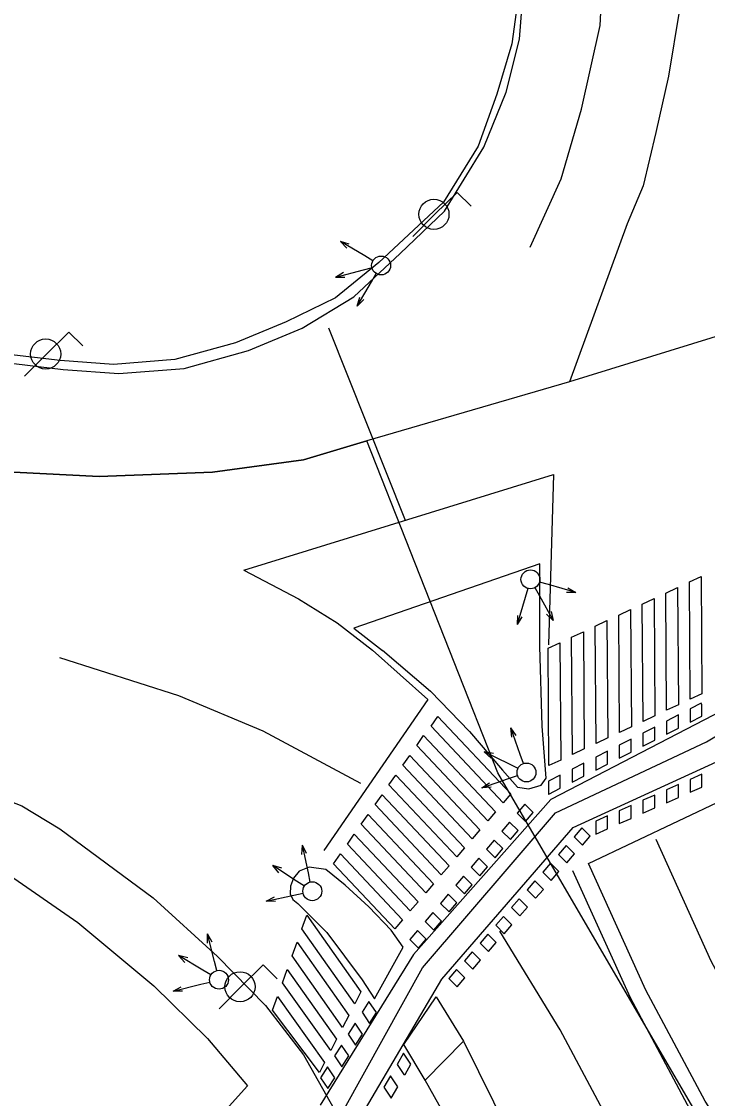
# Model space of a CAD drawing. Extents: x 282771 to 285132, y 4823109 to 4825496.
# Drawn here: x 283637.17 to 283666.21, y 4824157.13 to 4824202.77 of the extents above; entities that cross this region are included whole.
import ezdxf

# ---------------------------------------------------------------- set-up
doc = ezdxf.new("R2010")
doc.units = 0
for name, color, linetype in [('ACERA-BORDILLO', 7, 'Continuous'), ('ACERA-INTERIOR', 7, 'Continuous'), ('BORDILLO', 7, 'Continuous'), ('CALLE-EJE', 7, 'Continuous'), ('CARRIL-BICI-AREA', 7, 'Continuous'), ('CARRIL-BICI-EJE', 7, 'Continuous'), ('FAROLA', 7, 'Continuous'), ('PASO-PEATONES', 7, 'Continuous'), ('SEMAFORO', 7, 'Continuous'), ('SENAL-VIARIA', 7, 'Continuous'), ('ZONA-VERDE', 7, 'Continuous')]:
    doc.layers.add(name, color=color, linetype=linetype)

msp = doc.modelspace()

# ---------------------------------------------------------------- linework, layer by layer
at = {"layer": 'ACERA-BORDILLO'}
msp.add_lwpolyline([(283636.498, 4824169.805), (283637.19, 4824169.537), (283638.797, 4824168.555), (283642.747, 4824165.629), (283645.47, 4824163.151), (283647.501, 4824161.074), (283649.108, 4824158.975), (283650.537, 4824156.452), (283651.971, 4824153.107), (283653.489, 4824149.669), (283654.828, 4824147.346), (283657.149, 4824144.176), (283661.301, 4824138.817), (283664.738, 4824134.529), (283668.487, 4824130.465), (283671.565, 4824127.342), (283675.939, 4824123.725), (283681.117, 4824119.783), (283686.509, 4824116.39), (283688.639, 4824115.215), (283689.944, 4824114.084), (283690.857, 4824112.823), (283691.683, 4824111.257)], dxfattribs=at)
at = {"layer": 'ACERA-INTERIOR'}
msp.add_lwpolyline([(283654.256, 4824157.91), (283655.885, 4824159.564)], dxfattribs=at)
at = {"layer": 'BORDILLO'}
for points in [[(283635.898, 4824188.386), (283638.931, 4824188.029), (283641.296, 4824187.851), (283644.061, 4824188.074), (283646.783, 4824188.833), (283649.058, 4824189.77), (283651.244, 4824191.109), (283653.207, 4824192.939), (283655.083, 4824194.742), (283656.741, 4824197.445), (283657.693, 4824199.78), (283658.261, 4824202.023), (283658.43, 4824204.201)], [(283652.458, 4824176.126), (283654.485, 4824174.39), (283656.143, 4824172.685), (283657.54, 4824171.041), (283658.17, 4824170.319), (283658.645, 4824170.258), (283659.168, 4824170.412), (283659.382, 4824170.703), (283659.221, 4824172.907), (283659.11, 4824176.299), (283659.121, 4824179.791), (283651.236, 4824177.058), (283652.458, 4824176.11)], [(283652.118, 4824161.349), (283653.336, 4824163.54), (283652.816, 4824164.264), (283651.871, 4824165.256), (283650.88, 4824166.177), (283650.054, 4824166.839), (283649.345, 4824166.933), (283648.92, 4824166.768), (283648.684, 4824166.461), (283648.566, 4824166.13), (283648.543, 4824165.799), (283648.661, 4824165.563), (283648.873, 4824165.398), (283650.101, 4824164.169), (283651.588, 4824162.162), (283652.118, 4824161.349)], [(283683.382, 4824122.953), (283677.434, 4824127.5), (283673.515, 4824131.184), (283669.691, 4824135.058), (283665.063, 4824140.727), (283661.947, 4824144.884), (283658.972, 4824149.797), (283656.234, 4824154.379), (283654.256, 4824157.91), (283653.355, 4824159.413), (283654.728, 4824161.439), (283655.885, 4824159.564), (283657.792, 4824155.702), (283661.617, 4824149.23), (283665.819, 4824142.994), (283669.218, 4824138.459), (283673.185, 4824133.924), (283678.426, 4824129.247), (283683.619, 4824125.232), (283689.097, 4824121.642), (283723.326, 4824101.942), (283746.982, 4824088.81), (283795.049, 4824062.123), (283891.08, 4824012.211)]]:
    msp.add_lwpolyline(points, dxfattribs=at)
at = {"layer": 'CALLE-EJE'}
for points in [[(284041.389, 4824318.861), (283906.52, 4824267.932), (283885.516, 4824260.075), (283848.361, 4824246.862), (283795.247, 4824229.369), (283788.98, 4824227.47), (283717.226, 4824205.325), (283709.015, 4824202.547), (283660.368, 4824187.509)], [(283650.523, 4824235.462), (283659.161, 4824226.442), (283661.991, 4824219.793), (283664.46, 4824210.837), (283664.997, 4824207.369), (283665.024, 4824203.283), (283664.567, 4824200.461), (283664.03, 4824198.069), (283663.492, 4824195.811), (283662.821, 4824194.198), (283660.368, 4824187.509)], [(283651.788, 4824184.997), (283649.108, 4824184.197), (283645.252, 4824183.68), (283640.456, 4824183.492), (283636.836, 4824183.68), (283632.04, 4824184.621), (283627.62, 4824185.844), (283623.858, 4824187.537), (283615.3, 4824193.37)], [(283660.368, 4824187.509), (283651.788, 4824184.997)], [(283842.124, 4824045.6), (283829.852, 4824051.949), (283818.682, 4824057.887), (283798.752, 4824068.517), (283785.423, 4824075.741), (283766.655, 4824085.956), (283754.779, 4824092.641), (283741.451, 4824100.032), (283729.451, 4824106.841), (283711.181, 4824117.139), (283695.786, 4824125.882), (283688.72, 4824130.57), (283682.672, 4824135.055), (283677.78, 4824139.743), (283670.923, 4824147.603), (283657.333, 4824170.933), (283651.788, 4824184.997)]]:
    msp.add_lwpolyline(points, dxfattribs=at)
at = {"layer": 'CARRIL-BICI-AREA'}
for points in [[(283650.982, 4824155.414), (283654.973, 4824162.189), (283660.527, 4824168.608), (283667.269, 4824171.711), (283667.954, 4824172.112), (283668.493, 4824172.432), (283669.124, 4824172.965), (283669.609, 4824173.426), (283669.992, 4824173.896), (283670.321, 4824174.373), (283670.548, 4824174.803), (283670.837, 4824175.327), (283671.819, 4824177.55), (283672.676, 4824180.003), (283672.955, 4824180.652), (283673.334, 4824181.148), (283673.704, 4824181.581), (283674.146, 4824182.023), (283674.561, 4824182.384), (283675.048, 4824182.754), (283675.499, 4824183.07), (283676.234, 4824183.448), (283717.493, 4824196.577)], [(283667.232, 4824173.77), (283659.587, 4824169.798), (283653.763, 4824163.237), (283649.821, 4824156.842)]]:
    msp.add_lwpolyline(points, dxfattribs=at)
at = {"layer": 'CARRIL-BICI-EJE'}
msp.add_lwpolyline([(283635.44, 4824139.684), (283647.141, 4824152.165), (283650.845, 4824156.709), (283654.147, 4824162.665), (283659.774, 4824169.232), (283666.175, 4824172.25), (283668.621, 4824173.719), (283669.559, 4824175.146), (283670.659, 4824177.553), (283672.527, 4824181.758), (283673.995, 4824183.553), (283675.952, 4824184.94), (283678.806, 4824185.715), (283708.65, 4824195.015)], dxfattribs=at)
at = {"layer": 'FAROLA'}
for p, q in [((283655.613, 4824195.532), (283654.673, 4824194.602)), ((283656.203, 4824194.942), (283655.613, 4824195.532)), ((283654.673, 4824194.602), (283653.743, 4824193.662)), ((283639.173, 4824189.612), (283638.233, 4824188.682)), ((283639.763, 4824189.022), (283639.173, 4824189.612)), ((283638.233, 4824188.682), (283637.303, 4824187.742)), ((283647.403, 4824162.793), (283646.463, 4824161.863)), ((283647.993, 4824162.203), (283647.403, 4824162.793)), ((283646.463, 4824161.863), (283645.533, 4824160.923))]:
    msp.add_line(p, q, dxfattribs=at)
for centre in [(283654.633, 4824194.602), (283638.193, 4824188.682), (283646.423, 4824161.863)]:
    msp.add_circle(centre, 0.637, dxfattribs=at)
at = {"layer": 'PASO-PEATONES'}
for p, q in [((283665.949, 4824173.877), (283665.481, 4824173.638)), ((283665.481, 4824173.638), (283665.481, 4824173.08)), ((283665.981, 4824173.335), (283665.981, 4824173.814)), ((283664.984, 4824173.384), (283664.481, 4824173.127)), ((283664.481, 4824173.127), (283664.481, 4824172.57)), ((283664.984, 4824172.826), (283664.984, 4824173.384)), ((283665.481, 4824173.08), (283665.981, 4824173.335)), ((283663.981, 4824172.871), (283663.481, 4824172.616)), ((283663.481, 4824172.616), (283663.481, 4824172.06)), ((283663.981, 4824172.315), (283663.981, 4824172.871)), ((283664.481, 4824172.57), (283664.984, 4824172.826)), ((283662.981, 4824172.36), (283662.481, 4824172.105)), ((283662.481, 4824172.105), (283662.481, 4824171.55)), ((283662.981, 4824171.805), (283662.981, 4824172.36)), ((283663.481, 4824172.06), (283663.981, 4824172.315)), ((283661.981, 4824171.849), (283661.481, 4824171.594)), ((283661.981, 4824171.295), (283661.981, 4824171.849)), ((283662.481, 4824171.55), (283662.981, 4824171.805)), ((283660.981, 4824171.338), (283660.481, 4824171.083)), ((283660.981, 4824170.786), (283660.981, 4824171.338)), ((283661.481, 4824171.594), (283661.481, 4824171.041)), ((283661.481, 4824171.041), (283661.981, 4824171.295)), ((283659.981, 4824170.827), (283659.481, 4824170.572)), ((283659.981, 4824170.276), (283659.981, 4824170.827)), ((283660.481, 4824171.083), (283660.481, 4824170.531)), ((283660.481, 4824170.531), (283660.981, 4824170.786)), ((283665.981, 4824170.872), (283665.481, 4824170.651)), ((283665.981, 4824170.326), (283665.981, 4824170.872)), ((283659.481, 4824170.572), (283659.481, 4824170.028)), ((283659.496, 4824170.028), (283659.981, 4824170.276)), ((283664.981, 4824170.43), (283664.481, 4824170.209)), ((283664.981, 4824169.884), (283664.981, 4824170.43)), ((283665.481, 4824170.651), (283665.481, 4824170.105)), ((283665.481, 4824170.105), (283665.981, 4824170.326)), ((283663.981, 4824169.988), (283663.481, 4824169.767)), ((283663.981, 4824169.442), (283663.981, 4824169.988)), ((283664.481, 4824170.209), (283664.481, 4824169.663)), ((283664.481, 4824169.663), (283664.981, 4824169.884)), ((283658.485, 4824169.608), (283658.161, 4824169.225)), ((283658.84, 4824169.251), (283658.485, 4824169.608)), ((283662.981, 4824169.546), (283662.481, 4824169.325)), ((283662.481, 4824169.325), (283662.481, 4824168.779)), ((283662.981, 4824169), (283662.981, 4824169.546)), ((283663.481, 4824169.767), (283663.481, 4824169.221)), ((283663.481, 4824169.221), (283663.981, 4824169.442)), ((283658.161, 4824169.225), (283658.516, 4824168.868)), ((283658.516, 4824168.868), (283658.84, 4824169.251)), ((283661.981, 4824169.104), (283661.481, 4824168.883)), ((283661.481, 4824168.883), (283661.481, 4824168.337)), ((283661.981, 4824168.558), (283661.981, 4824169.104)), ((283662.481, 4824168.779), (283662.981, 4824169)), ((283657.836, 4824168.843), (283657.511, 4824168.46)), ((283657.511, 4824168.46), (283657.869, 4824168.101)), ((283658.193, 4824168.484), (283657.836, 4824168.843)), ((283657.869, 4824168.101), (283658.193, 4824168.484)), ((283660.9, 4824168.601), (283660.568, 4824168.225)), ((283661.254, 4824168.245), (283660.9, 4824168.601)), ((283661.481, 4824168.337), (283661.981, 4824168.558)), ((283657.188, 4824168.079), (283656.862, 4824167.695)), ((283657.546, 4824167.719), (283657.188, 4824168.079)), ((283660.568, 4824168.225), (283660.922, 4824167.87)), ((283660.922, 4824167.87), (283661.239, 4824168.23)), ((283656.862, 4824167.695), (283657.222, 4824167.334)), ((283657.222, 4824167.334), (283657.546, 4824167.719)), ((283660.237, 4824167.849), (283659.905, 4824167.474)), ((283660.59, 4824167.494), (283660.237, 4824167.849)), ((283660.259, 4824167.119), (283660.59, 4824167.494)), ((283656.536, 4824167.311), (283656.213, 4824166.93)), ((283656.897, 4824166.949), (283656.536, 4824167.311)), ((283659.573, 4824167.098), (283659.242, 4824166.722)), ((283659.927, 4824166.743), (283659.573, 4824167.098)), ((283659.905, 4824167.474), (283660.259, 4824167.119)), ((283656.213, 4824166.93), (283656.574, 4824166.567)), ((283656.574, 4824166.567), (283656.897, 4824166.949)), ((283659.242, 4824166.722), (283659.595, 4824166.367)), ((283659.595, 4824166.367), (283659.927, 4824166.743)), ((283655.888, 4824166.547), (283655.563, 4824166.165)), ((283655.563, 4824166.165), (283655.927, 4824165.8)), ((283656.25, 4824166.183), (283655.888, 4824166.547)), ((283655.927, 4824165.8), (283656.25, 4824166.183)), ((283658.911, 4824166.348), (283658.579, 4824165.971)), ((283659.265, 4824165.993), (283658.911, 4824166.348)), ((283655.239, 4824165.782), (283654.914, 4824165.4)), ((283655.603, 4824165.416), (283655.239, 4824165.782)), ((283658.579, 4824165.971), (283658.932, 4824165.616)), ((283658.932, 4824165.616), (283659.265, 4824165.993)), ((283654.914, 4824165.4), (283655.279, 4824165.033)), ((283655.279, 4824165.033), (283655.603, 4824165.416)), ((283658.246, 4824165.594), (283657.916, 4824165.22)), ((283657.916, 4824165.22), (283658.269, 4824164.865)), ((283658.6, 4824165.239), (283658.246, 4824165.594)), ((283658.269, 4824164.865), (283658.6, 4824165.239)), ((283654.589, 4824165.017), (283654.265, 4824164.635)), ((283654.956, 4824164.649), (283654.589, 4824165.017)), ((283657.584, 4824164.844), (283657.252, 4824164.469)), ((283657.938, 4824164.489), (283657.584, 4824164.844)), ((283654.265, 4824164.635), (283654.632, 4824164.266)), ((283654.632, 4824164.266), (283654.956, 4824164.649)), ((283657.252, 4824164.469), (283657.606, 4824164.114)), ((283657.606, 4824164.114), (283657.938, 4824164.489)), ((283653.94, 4824164.252), (283653.615, 4824163.869)), ((283653.615, 4824163.869), (283653.984, 4824163.499)), ((283654.308, 4824163.882), (283653.94, 4824164.252)), ((283653.984, 4824163.499), (283654.308, 4824163.882)), ((283656.921, 4824164.093), (283656.589, 4824163.717)), ((283657.274, 4824163.738), (283656.921, 4824164.093)), ((283656.589, 4824163.717), (283656.943, 4824163.362)), ((283656.943, 4824163.362), (283657.274, 4824163.738)), ((283656.258, 4824163.342), (283655.926, 4824162.966)), ((283655.926, 4824162.966), (283656.28, 4824162.611)), ((283656.611, 4824162.987), (283656.258, 4824163.342)), ((283656.28, 4824162.611), (283656.611, 4824162.987)), ((283655.595, 4824162.591), (283655.263, 4824162.215)), ((283655.948, 4824162.236), (283655.595, 4824162.591)), ((283655.263, 4824162.215), (283655.617, 4824161.86)), ((283655.617, 4824161.86), (283655.948, 4824162.236)), ((283651.882, 4824161.243), (283651.59, 4824160.781)), ((283652.197, 4824160.774), (283651.882, 4824161.243)), ((283651.59, 4824160.781), (283651.904, 4824160.313)), ((283651.904, 4824160.313), (283652.197, 4824160.774)), ((283651.298, 4824160.319), (283651.005, 4824159.857)), ((283651.61, 4824159.852), (283651.298, 4824160.319)), ((283651.005, 4824159.857), (283651.317, 4824159.391)), ((283651.317, 4824159.391), (283651.61, 4824159.852)), ((283650.713, 4824159.395), (283650.421, 4824158.933)), ((283651.024, 4824158.93), (283650.713, 4824159.395)), ((283650.421, 4824158.933), (283650.731, 4824158.469)), ((283650.731, 4824158.469), (283651.024, 4824158.93)), ((283653.351, 4824159.05), (283653.072, 4824158.568)), ((283653.661, 4824158.587), (283653.351, 4824159.05)), ((283650.128, 4824158.471), (283649.836, 4824158.008)), ((283650.438, 4824158.008), (283650.128, 4824158.471)), ((283653.072, 4824158.568), (283653.353, 4824158.148)), ((283653.408, 4824158.148), (283653.661, 4824158.587)), ((283649.836, 4824158.008), (283650.145, 4824157.548)), ((283650.145, 4824157.548), (283650.438, 4824158.008)), ((283652.794, 4824158.085), (283652.515, 4824157.603)), ((283653.104, 4824157.622), (283652.794, 4824158.085)), ((283653.353, 4824158.148), (283653.408, 4824158.148)), ((283652.515, 4824157.603), (283652.825, 4824157.14)), ((283652.825, 4824157.14), (283653.104, 4824157.622))]:
    msp.add_line(p, q, dxfattribs=at)
for points in [[(283665.483, 4824174.049), (283665.448, 4824179.02), (283665.947, 4824179.254), (283665.981, 4824174.283)], [(283664.486, 4824173.581), (283664.452, 4824178.552), (283664.95, 4824178.786), (283664.984, 4824173.815)], [(283663.489, 4824173.113), (283663.455, 4824178.084), (283663.953, 4824178.318), (283663.987, 4824173.347)], [(283662.492, 4824172.645), (283662.458, 4824177.616), (283662.956, 4824177.85), (283662.991, 4824172.878)], [(283661.496, 4824172.176), (283661.461, 4824177.148), (283661.96, 4824177.382), (283661.994, 4824172.41)], [(283660.499, 4824171.708), (283660.464, 4824176.68), (283660.963, 4824176.914), (283660.997, 4824171.942)], [(283659.502, 4824171.24), (283659.468, 4824176.211), (283659.966, 4824176.445), (283660, 4824171.474)], [(283657.565, 4824169.658), (283654.511, 4824172.908), (283654.804, 4824173.325), (283657.893, 4824170.039)], [(283656.908, 4824168.893), (283653.904, 4824172.09), (283654.197, 4824172.508), (283657.236, 4824169.274)], [(283656.253, 4824168.13), (283653.316, 4824171.255), (283653.61, 4824171.672), (283656.581, 4824168.511)], [(283655.598, 4824167.366), (283652.729, 4824170.42), (283653.022, 4824170.837), (283655.926, 4824167.748)], [(283654.943, 4824166.603), (283652.141, 4824169.584), (283652.435, 4824170.002), (283655.271, 4824166.985)], [(283654.288, 4824165.84), (283651.554, 4824168.749), (283651.848, 4824169.167), (283654.616, 4824166.222)], [(283653.633, 4824165.077), (283650.967, 4824167.914), (283651.26, 4824168.332), (283653.961, 4824165.458)], [(283652.978, 4824164.314), (283650.379, 4824167.079), (283650.673, 4824167.497), (283653.305, 4824164.695)], [(283651.283, 4824161.146), (283649.044, 4824164.324), (283649.25, 4824164.898), (283651.541, 4824161.648)], [(283650.767, 4824160.142), (283648.63, 4824163.174), (283648.837, 4824163.749), (283651.025, 4824160.644)], [(283650.266, 4824159.167), (283648.217, 4824162.025), (283648.424, 4824162.6), (283650.509, 4824159.64)], [(283649.785, 4824158.232), (283647.804, 4824160.875), (283648.01, 4824161.45), (283650.003, 4824158.655)]]:
    msp.add_lwpolyline(points, close=True, dxfattribs=at)
for points in [[(283665.981, 4824173.814), (283665.949, 4824173.877)], [(283659.481, 4824170.028), (283659.496, 4824170.028)], [(283661.239, 4824168.23), (283661.254, 4824168.245)]]:
    msp.add_lwpolyline(points, dxfattribs=at)
at = {"layer": 'SEMAFORO'}
for p, q in [((283651.706, 4824192.839), (283650.671, 4824193.446)), ((283650.948, 4824193.167), (283650.671, 4824193.446)), ((283651.049, 4824193.34), (283650.671, 4824193.446)), ((283652.051, 4824192.636), (283651.706, 4824192.839)), ((283651.63, 4824192.234), (283650.466, 4824191.931)), ((283650.807, 4824192.137), (283650.466, 4824191.931)), ((283652.013, 4824192.334), (283651.63, 4824192.234)), ((283650.865, 4824191.918), (283650.466, 4824191.931)), ((283651.384, 4824190.709), (283651.991, 4824191.744)), ((283651.991, 4824191.744), (283652.194, 4824192.089)), ((283651.384, 4824190.709), (283651.49, 4824191.087)), ((283651.663, 4824190.986), (283651.384, 4824190.709)), ((283659.486, 4824178.906), (283659.102, 4824179.018)), ((283660.638, 4824178.569), (283659.486, 4824178.906)), ((283658.606, 4824178.747), (283658.494, 4824178.363)), ((283658.909, 4824178.783), (283659.099, 4824178.436)), ((283660.638, 4824178.569), (283660.245, 4824178.58)), ((283660.301, 4824178.772), (283660.638, 4824178.569)), ((283658.494, 4824178.363), (283658.157, 4824177.211)), ((283659.099, 4824178.436), (283659.676, 4824177.381)), ((283658.168, 4824177.604), (283658.157, 4824177.211)), ((283658.36, 4824177.548), (283658.157, 4824177.211)), ((283659.393, 4824177.662), (283659.676, 4824177.381)), ((283659.592, 4824177.771), (283659.676, 4824177.381)), ((283658.288, 4824171.703), (283657.895, 4824172.837)), ((283657.925, 4824172.445), (283657.895, 4824172.837)), ((283658.114, 4824172.51), (283657.895, 4824172.837)), ((283657.838, 4824171.293), (283656.756, 4824171.818)), ((283657.05, 4824171.549), (283656.756, 4824171.818)), ((283657.149, 4824171.753), (283656.756, 4824171.818)), ((283658.419, 4824171.325), (283658.288, 4824171.703)), ((283658.194, 4824171.12), (283657.838, 4824171.293)), ((283656.66, 4824170.292), (283657.794, 4824170.685)), ((283657.794, 4824170.685), (283658.172, 4824170.816)), ((283656.66, 4824170.292), (283656.987, 4824170.511)), ((283657.052, 4824170.322), (283656.66, 4824170.292)), ((283649.046, 4824167.476), (283649.065, 4824167.869)), ((283649.316, 4824166.695), (283649.065, 4824167.869)), ((283649.242, 4824167.518), (283649.065, 4824167.869)), ((283648.818, 4824166.343), (283647.809, 4824166.997)), ((283648.068, 4824166.694), (283647.809, 4824166.997)), ((283648.191, 4824166.884), (283647.809, 4824166.997)), ((283649.399, 4824166.304), (283649.316, 4824166.695)), ((283649.15, 4824166.128), (283648.818, 4824166.343)), ((283647.527, 4824165.495), (283648.7, 4824165.746)), ((283647.527, 4824165.495), (283647.878, 4824165.672)), ((283648.7, 4824165.746), (283649.092, 4824165.829)), ((283647.919, 4824165.476), (283647.527, 4824165.495)), ((283645.043, 4824163.71), (283645.048, 4824164.103)), ((283645.339, 4824162.939), (283645.048, 4824164.103)), ((283645.237, 4824163.759), (283645.048, 4824164.103)), ((283644.854, 4824162.57), (283643.823, 4824163.189)), ((283644.092, 4824162.895), (283643.823, 4824163.189)), ((283644.209, 4824163.089), (283643.823, 4824163.189)), ((283645.436, 4824162.551), (283645.339, 4824162.939)), ((283645.193, 4824162.366), (283644.854, 4824162.57)), ((283644.757, 4824161.969), (283645.145, 4824162.066)), ((283643.592, 4824161.678), (283644.757, 4824161.969)), ((283643.592, 4824161.678), (283643.937, 4824161.867)), ((283643.985, 4824161.673), (283643.592, 4824161.678))]:
    msp.add_line(p, q, dxfattribs=at)
for centre in [(283652.396, 4824192.434), (283658.719, 4824179.131), (283658.55, 4824170.947), (283649.483, 4824165.913), (283645.533, 4824162.163)]:
    msp.add_circle(centre, 0.4, dxfattribs=at)
at = {"layer": 'SENAL-VIARIA'}
for points in [[(283663.546, 4824214.036), (283664.46, 4824210.837), (283664.997, 4824207.369), (283665.024, 4824203.283), (283664.567, 4824200.461), (283664.03, 4824198.069), (283663.492, 4824195.811), (283662.821, 4824194.198)], [(283658.71, 4824193.203), (283660.026, 4824196.106), (283660.886, 4824199.063), (283661.665, 4824202.611), (283661.8, 4824205.111), (283661.558, 4824207.826), (283661.101, 4824210.461), (283660.456, 4824212.907)], [(283610.692, 4824197.228), (283615.3, 4824193.37), (283619.908, 4824190.077), (283623.858, 4824187.537), (283627.62, 4824185.844), (283632.04, 4824184.621), (283636.836, 4824183.68), (283640.456, 4824183.492), (283645.252, 4824183.68), (283649.108, 4824184.197), (283651.788, 4824184.997)], [(283653.435, 4824181.626), (283650.184, 4824189.771)], [(283646.581, 4824179.522), (283659.693, 4824183.581), (283659.478, 4824176.35)], [(283646.581, 4824179.522), (283648.892, 4824178.312), (283650.531, 4824177.291), (283652.036, 4824176.135), (283654.373, 4824174.038)], [(283651.539, 4824170.483), (283647.401, 4824172.694), (283643.827, 4824174.199), (283638.796, 4824175.799)], [(283654.373, 4824174.038), (283649.967, 4824167.64)], [(283661.171, 4824167.089), (283666.889, 4824169.799)], [(283958.303, 4823980.565), (283953.972, 4823985.973), (283949.74, 4823990.357), (283946.108, 4823993.751), (283942.486, 4823996.543), (283938.85, 4823999.318), (283935.083, 4824001.867), (283928.61, 4824005.605), (283894.287, 4824023.717), (283863.861, 4824039.382), (283831.818, 4824055.211), (283804.01, 4824069.386), (283773.126, 4824086.097), (283738.247, 4824105.951), (283704.894, 4824125.395), (283690.327, 4824134.599), (283684.958, 4824138.799), (283680.38, 4824143.071), (283676.01, 4824148.199), (283671.923, 4824153.607), (283668.798, 4824158.415), (283666.375, 4824162.943), (283664.04, 4824168.105)], [(283956.061, 4823978.531), (283951.563, 4823983.488), (283946.723, 4823988.563), (283943.694, 4823991.516), (283940.58, 4823994.189), (283937.082, 4823996.859), (283933.475, 4823999.299), (283927.124, 4824002.967), (283892.913, 4824020.658), (283862.813, 4824035.961), (283830.409, 4824052.092), (283805.193, 4824065.317), (283785.82, 4824075.56), (283765.302, 4824087.021), (283729.282, 4824107.456), (283697.906, 4824126.517), (283688.421, 4824132.246), (283682.861, 4824136.615), (283678.048, 4824141.14), (283673.579, 4824146.394), (283669.367, 4824151.985), (283666.112, 4824157.018), (283663.608, 4824161.714), (283661.171, 4824167.089)], [(283955.52, 4823978.04), (283951.028, 4823982.99), (283946.203, 4823988.049), (283943.2, 4823990.976), (283940.12, 4823993.621), (283936.655, 4823996.266), (283933.087, 4823998.679), (283926.773, 4824002.325), (283892.579, 4824020.008), (283862.484, 4824035.308), (283830.077, 4824051.441), (283804.852, 4824064.67), (283785.471, 4824074.918), (283764.943, 4824086.384), (283728.912, 4824106.826), (283697.527, 4824125.892), (283688.005, 4824131.644), (283682.384, 4824136.06), (283677.517, 4824140.636), (283673.008, 4824145.937), (283668.767, 4824151.566), (283665.481, 4824156.647), (283662.951, 4824161.391), (283660.511, 4824166.775)], [(283953.098, 4823975.842), (283948.634, 4823980.763), (283943.877, 4823985.749), (283940.991, 4823988.562), (283938.061, 4823991.078), (283934.745, 4823993.609), (283931.351, 4823995.906), (283925.175, 4823999.472), (283890.793, 4824017.279), (283858.176, 4824033.884), (283828.55, 4824048.574), (283796.983, 4824065.022), (283761.85, 4824084.482), (283729.404, 4824102.599), (283696.017, 4824122.242), (283685.984, 4824129.072), (283680.144, 4824133.678), (283675.026, 4824138.517), (283670.397, 4824143.969), (283666.021, 4824149.79), (283662.596, 4824155.108), (283659.973, 4824160.041), (283657.418, 4824164.227)]]:
    msp.add_lwpolyline(points, dxfattribs=at)
at = {"layer": 'ZONA-VERDE'}
for p, q in [((283658.249, 4824204.155), (283657.928, 4824201.821)), ((283657.928, 4824201.821), (283657.303, 4824199.693)), ((283657.303, 4824199.693), (283656.501, 4824197.496)), ((283656.501, 4824197.496), (283655.044, 4824195.123)), ((283655.044, 4824195.123), (283652.296, 4824192.567)), ((283652.296, 4824192.567), (283650.47, 4824191.058)), ((283650.47, 4824191.058), (283648.38, 4824190.046)), ((283648.38, 4824190.046), (283646.233, 4824189.161)), ((283646.233, 4824189.161), (283643.662, 4824188.444)), ((283638.804, 4824188.406), (283635.825, 4824188.757)), ((283641.069, 4824188.235), (283638.804, 4824188.406)), ((283643.662, 4824188.444), (283641.069, 4824188.235)), ((283636.473, 4824166.725), (283639.553, 4824164.581)), ((283639.553, 4824164.581), (283642.767, 4824161.902)), ((283642.767, 4824161.902), (283645.044, 4824159.669)), ((283645.044, 4824159.669), (283646.74, 4824157.659)), ((283646.74, 4824157.659), (283637.488, 4824147.424))]:
    msp.add_line(p, q, dxfattribs=at)

doc.saveas('drawing.dxf')
